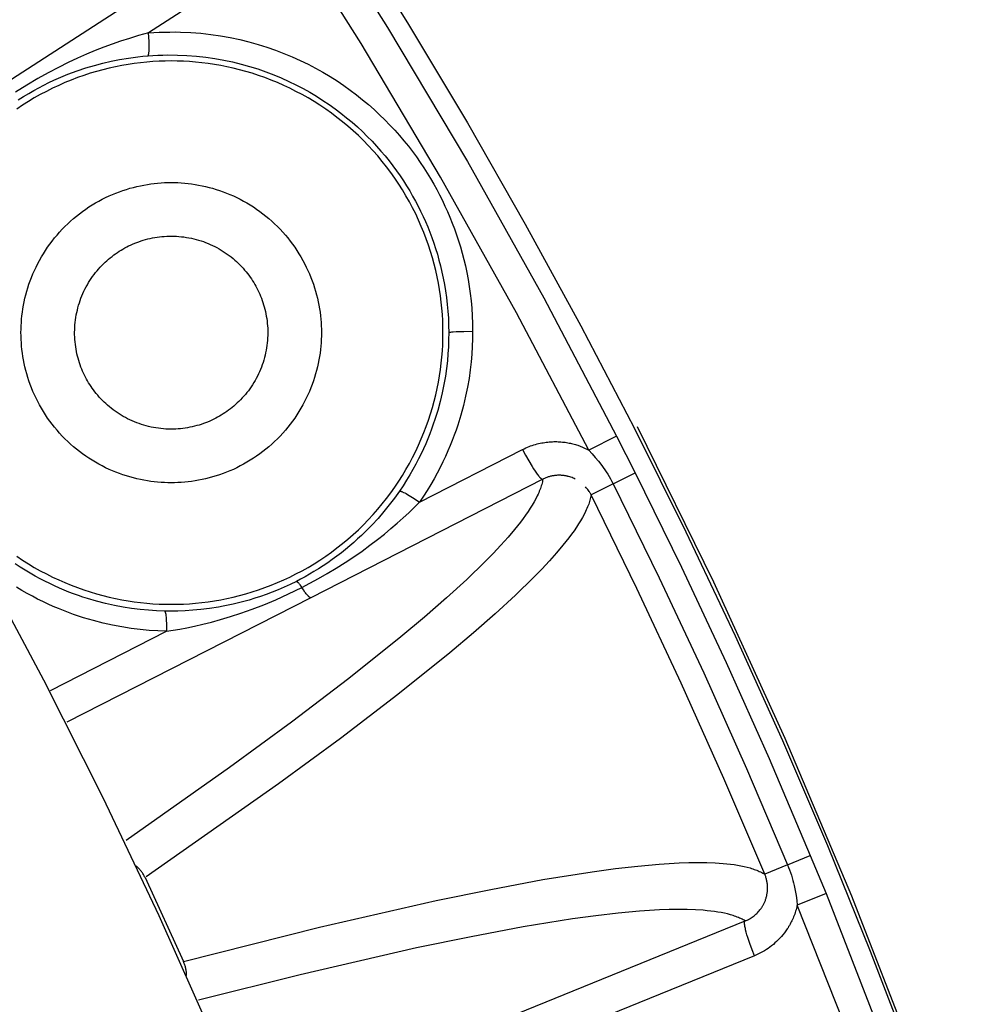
# Model space of a CAD drawing. Header units: millimetres. Extents: x -2637 to -1637, y 678 to 1678.
# Tile 342 of 348: x -1968 to -1954, y 1461 to 1475. Entities that reach past the tile are written whole.
import ezdxf

# ---------------------------------------------------------------- set-up
doc = ezdxf.new("R2010")
doc.units = ezdxf.units.MM
doc.layers.add('Make2D$B.SHOW mini', color=7, linetype='Continuous', true_color=0x000000)
doc.styles.add('Arial Standard', font='txt')
doc.dimstyles.get("Standard").update_dxf_attribs({"dimscale": 10, "dimtxt": 2.5, "dimasz": 3, "dimexe": 1, "dimexo": 0.5, "dimgap": 0.8, "dimtad": 1, "dimtoh": 1, "dimzin": 1, "dimdsep": 46, "dimtxsty": 'Arial Standard', "dimblk": 'OPEN90', "dimcen": 2.5, "dimadec": 1, "dimazin": 1, "dimtfac": 1, "dimtdec": 4, "dimtix": 1, "dimtofl": 0, "dimtmove": 1, "dimatfit": 3, "dimldrblk": 'OPEN90', "dimfxl": 1, "dimtolj": 1, "dimtzin": 1, "dimarcsym": 0})

# ---------------------------------------------------------------- blocks, each defined once
blk = doc.blocks.new('*D4')
at = {"layer": 'Defpoints', "color": 0}
for p in [(-1915.374, 1563.169), (-2152.374, 1474.352), (-1915.374, 1474.352)]:
    blk.add_point(p, dxfattribs=at)
at = {"layer": 'Make2D$B.SHOW mini', "color": 0, "lineweight": -2}
for p, q in [((-2152.374, 1476.852), (-2152.374, 1568.169)), ((-1915.374, 1476.852), (-1915.374, 1568.169)), ((-2137.374, 1563.169), (-1930.374, 1563.169))]:
    blk.add_line(p, q, dxfattribs=at)
at = {"layer": 'Make2D$B.SHOW mini', "color": 0}
for points in [[(-2137.374, 1565.669), (-2137.374, 1560.669), (-2152.374, 1563.169)], [(-1930.374, 1560.669), (-1930.374, 1565.669), (-1915.374, 1563.169)]]:
    blk.add_solid(points, dxfattribs=at)
at = {"layer": 'Make2D$B.SHOW mini', "color": 0, "insert": (-2033.874, 1574.827), "char_height": 15, "attachment_point": 5, "style": 'Arial Standard'}
blk.add_mtext('\\A1;237.00', dxfattribs=at)

msp = doc.modelspace()

# ---------------------------------------------------------------- linework, layer by layer
at = {"layer": 'Make2D$B.SHOW mini', "color": 18, "lineweight": -3, "true_color": 0x000000}
for points in [[(-1975.48, 1491.628), (-1974.298, 1490.466), (-1973.138, 1489.282), (-1972.003, 1488.075), (-1970.891, 1486.846), (-1969.805, 1485.596), (-1968.745, 1484.326), (-1967.711, 1483.037), (-1966.704, 1481.729), (-1965.724, 1480.403), (-1964.771, 1479.061), (-1963.847, 1477.702), (-1962.951, 1476.328), (-1962.084, 1474.94), (-1961.246, 1473.539), (-1960.437, 1472.125), (-1959.659, 1470.7), (-1958.91, 1469.264), (-1958.191, 1467.818), (-1957.502, 1466.364), (-1956.843, 1464.901), (-1956.214, 1463.432), (-1955.616, 1461.956), (-1955.048, 1460.475)], [(-1964.817, 1460.784), (-1965.557, 1462.448), (-1966.341, 1464.101), (-1967.169, 1465.743), (-1968.04, 1467.371), (-1968.955, 1468.983), (-1969.914, 1470.578), (-1970.915, 1472.155), (-1971.959, 1473.71), (-1973.044, 1475.244), (-1974.17, 1476.754), (-1975.336, 1478.238)], [(-1963.527, 1476.722), (-1962.362, 1474.875), (-1961.245, 1472.998), (-1960.178, 1471.092), (-1959.161, 1469.16)], [(-1959.548, 1468.963), (-1960.56, 1470.885), (-1961.621, 1472.781), (-1962.732, 1474.648), (-1963.891, 1476.485)], [(-1967.622, 1474.151), (-1964.565, 1476.131)], [(-1964.347, 1475.677), (-1965.705, 1474.798)], [(-1965.705, 1474.798), (-1965.843, 1474.761), (-1965.973, 1474.722), (-1966.096, 1474.682), (-1966.214, 1474.641), (-1966.33, 1474.598), (-1966.449, 1474.552), (-1966.57, 1474.501), (-1966.697, 1474.445), (-1966.829, 1474.383), (-1966.965, 1474.315), (-1967.107, 1474.241), (-1967.253, 1474.159), (-1967.405, 1474.069), (-1967.563, 1473.969)], [(-1965.713, 1474.478), (-1965.713, 1474.478), (-1965.713, 1474.478), (-1965.712, 1474.478), (-1965.712, 1474.478), (-1965.712, 1474.478), (-1965.712, 1474.478), (-1965.712, 1474.478), (-1965.712, 1474.478), (-1965.712, 1474.478), (-1965.712, 1474.478), (-1965.712, 1474.478), (-1965.712, 1474.478), (-1965.711, 1474.478), (-1965.711, 1474.478), (-1965.711, 1474.478), (-1965.711, 1474.478), (-1965.711, 1474.479), (-1965.711, 1474.479), (-1965.711, 1474.479), (-1965.711, 1474.479), (-1965.711, 1474.479), (-1965.71, 1474.479), (-1965.71, 1474.479), (-1965.71, 1474.48), (-1965.71, 1474.48), (-1965.71, 1474.48), (-1965.709, 1474.48), (-1965.709, 1474.481), (-1965.709, 1474.481), (-1965.709, 1474.481), (-1965.709, 1474.481), (-1965.708, 1474.482), (-1965.708, 1474.482), (-1965.708, 1474.482), (-1965.708, 1474.483), (-1965.707, 1474.484), (-1965.707, 1474.485), (-1965.707, 1474.485), (-1965.706, 1474.486), (-1965.706, 1474.487), (-1965.706, 1474.488), (-1965.705, 1474.489), (-1965.705, 1474.491), (-1965.704, 1474.494), (-1965.703, 1474.496), (-1965.703, 1474.499), (-1965.702, 1474.502), (-1965.701, 1474.505), (-1965.7, 1474.512), (-1965.699, 1474.519), (-1965.699, 1474.527), (-1965.698, 1474.536), (-1965.697, 1474.555), (-1965.696, 1474.576), (-1965.696, 1474.599), (-1965.696, 1474.624), (-1965.697, 1474.679), (-1965.7, 1474.738), (-1965.705, 1474.798)], [(-1965.705, 1474.798), (-1965.629, 1474.803), (-1965.554, 1474.807), (-1965.479, 1474.81), (-1965.405, 1474.811), (-1965.331, 1474.812), (-1965.258, 1474.81), (-1965.114, 1474.804), (-1964.972, 1474.793), (-1964.833, 1474.778), (-1964.697, 1474.758), (-1964.562, 1474.734), (-1964.43, 1474.706), (-1964.301, 1474.674), (-1964.174, 1474.638), (-1964.05, 1474.599), (-1963.929, 1474.557), (-1963.811, 1474.512), (-1963.696, 1474.464), (-1963.583, 1474.414), (-1963.474, 1474.361), (-1963.368, 1474.305), (-1963.266, 1474.248), (-1963.166, 1474.188), (-1963.069, 1474.127), (-1962.976, 1474.064), (-1962.885, 1473.999), (-1962.797, 1473.932), (-1962.712, 1473.864), (-1962.63, 1473.795), (-1962.551, 1473.725), (-1962.474, 1473.654), (-1962.4, 1473.582), (-1962.329, 1473.509), (-1962.261, 1473.436), (-1962.195, 1473.362), (-1962.133, 1473.288), (-1962.072, 1473.213), (-1962.015, 1473.138), (-1961.96, 1473.063), (-1961.907, 1472.988), (-1961.856, 1472.912), (-1961.808, 1472.837), (-1961.762, 1472.761), (-1961.718, 1472.685), (-1961.675, 1472.608), (-1961.635, 1472.532), (-1961.596, 1472.455), (-1961.56, 1472.377), (-1961.524, 1472.299), (-1961.491, 1472.22), (-1961.459, 1472.139), (-1961.428, 1472.058), (-1961.399, 1471.975), (-1961.371, 1471.891), (-1961.345, 1471.806), (-1961.32, 1471.719), (-1961.297, 1471.63), (-1961.275, 1471.539), (-1961.256, 1471.446), (-1961.238, 1471.351), (-1961.222, 1471.253), (-1961.208, 1471.153), (-1961.196, 1471.052), (-1961.186, 1470.948), (-1961.179, 1470.842), (-1961.175, 1470.734), (-1961.173, 1470.625)], [(-1967.526, 1473.861), (-1967.453, 1473.908), (-1967.38, 1473.952), (-1967.308, 1473.993), (-1967.237, 1474.032), (-1967.167, 1474.069), (-1967.098, 1474.103), (-1967.03, 1474.135), (-1966.963, 1474.165), (-1966.897, 1474.193), (-1966.831, 1474.219), (-1966.767, 1474.244), (-1966.704, 1474.267), (-1966.58, 1474.308), (-1966.461, 1474.344), (-1966.344, 1474.375), (-1966.228, 1474.402), (-1966.11, 1474.425), (-1965.986, 1474.446), (-1965.854, 1474.464), (-1965.784, 1474.471), (-1965.713, 1474.478)], [(-1965.713, 1474.478), (-1965.643, 1474.483), (-1965.574, 1474.486), (-1965.505, 1474.489), (-1965.437, 1474.49), (-1965.301, 1474.489), (-1965.167, 1474.484), (-1965.035, 1474.473), (-1964.905, 1474.459), (-1964.778, 1474.441), (-1964.652, 1474.418), (-1964.529, 1474.392), (-1964.409, 1474.363), (-1964.291, 1474.33), (-1964.176, 1474.294), (-1964.064, 1474.255), (-1963.954, 1474.213), (-1963.848, 1474.168), (-1963.744, 1474.121), (-1963.643, 1474.072), (-1963.545, 1474.021), (-1963.449, 1473.968), (-1963.357, 1473.912), (-1963.267, 1473.855), (-1963.18, 1473.797), (-1963.096, 1473.736), (-1963.014, 1473.675), (-1962.935, 1473.612), (-1962.859, 1473.548), (-1962.785, 1473.483), (-1962.714, 1473.417), (-1962.646, 1473.35), (-1962.58, 1473.283), (-1962.517, 1473.214), (-1962.456, 1473.146), (-1962.398, 1473.077), (-1962.342, 1473.008), (-1962.288, 1472.938), (-1962.237, 1472.869), (-1962.188, 1472.799), (-1962.141, 1472.729), (-1962.096, 1472.658), (-1962.053, 1472.588), (-1962.012, 1472.517), (-1961.973, 1472.447), (-1961.936, 1472.376), (-1961.9, 1472.304), (-1961.866, 1472.232), (-1961.833, 1472.159), (-1961.802, 1472.086), (-1961.772, 1472.011), (-1961.744, 1471.936), (-1961.717, 1471.859), (-1961.691, 1471.782), (-1961.666, 1471.702), (-1961.644, 1471.621), (-1961.622, 1471.539), (-1961.602, 1471.454), (-1961.584, 1471.368), (-1961.567, 1471.279), (-1961.552, 1471.189), (-1961.539, 1471.096), (-1961.528, 1471.001), (-1961.52, 1470.905), (-1961.513, 1470.807), (-1961.509, 1470.707), (-1961.507, 1470.606)], [(-1961.588, 1470.606), (-1961.589, 1470.69), (-1961.592, 1470.775), (-1961.596, 1470.861), (-1961.603, 1470.947), (-1961.612, 1471.034), (-1961.623, 1471.122), (-1961.636, 1471.209), (-1961.651, 1471.297), (-1961.669, 1471.386), (-1961.688, 1471.474), (-1961.71, 1471.563), (-1961.735, 1471.652), (-1961.761, 1471.74), (-1961.79, 1471.829), (-1961.821, 1471.917), (-1961.855, 1472.005), (-1961.891, 1472.092), (-1961.929, 1472.179), (-1961.969, 1472.266), (-1962.012, 1472.351), (-1962.058, 1472.436), (-1962.105, 1472.52), (-1962.155, 1472.603), (-1962.207, 1472.685), (-1962.262, 1472.766), (-1962.318, 1472.846), (-1962.377, 1472.924), (-1962.438, 1473.001), (-1962.501, 1473.077), (-1962.565, 1473.15), (-1962.632, 1473.223), (-1962.701, 1473.293), (-1962.771, 1473.362), (-1962.843, 1473.428), (-1962.917, 1473.493), (-1962.993, 1473.556), (-1963.07, 1473.617), (-1963.148, 1473.676), (-1963.228, 1473.732), (-1963.308, 1473.787), (-1963.39, 1473.839), (-1963.474, 1473.889), (-1963.558, 1473.936), (-1963.643, 1473.981), (-1963.728, 1474.024), (-1963.815, 1474.065), (-1963.902, 1474.103), (-1963.989, 1474.139), (-1964.077, 1474.173), (-1964.165, 1474.204), (-1964.254, 1474.233), (-1964.342, 1474.259), (-1964.431, 1474.284), (-1964.52, 1474.305), (-1964.608, 1474.325), (-1964.696, 1474.343), (-1964.784, 1474.358), (-1964.872, 1474.371), (-1964.96, 1474.382), (-1965.046, 1474.391), (-1965.133, 1474.397), (-1965.218, 1474.402), (-1965.304, 1474.405), (-1965.388, 1474.406), (-1965.472, 1474.405), (-1965.557, 1474.402), (-1965.643, 1474.397), (-1965.729, 1474.391), (-1965.816, 1474.382), (-1965.904, 1474.371), (-1965.991, 1474.358), (-1966.079, 1474.343), (-1966.168, 1474.325), (-1966.256, 1474.305), (-1966.345, 1474.284), (-1966.433, 1474.259), (-1966.522, 1474.233), (-1966.611, 1474.204), (-1966.699, 1474.173), (-1966.787, 1474.139), (-1966.874, 1474.103), (-1966.961, 1474.065), (-1967.047, 1474.024), (-1967.133, 1473.981), (-1967.218, 1473.936), (-1967.302, 1473.889), (-1967.385, 1473.839), (-1967.467, 1473.787), (-1967.548, 1473.732)], [(-1965.388, 1468.506), (-1965.434, 1468.507), (-1965.481, 1468.508), (-1965.529, 1468.511), (-1965.577, 1468.515), (-1965.625, 1468.519), (-1965.673, 1468.525), (-1965.721, 1468.533), (-1965.77, 1468.541), (-1965.819, 1468.551), (-1965.868, 1468.562), (-1965.917, 1468.574), (-1965.966, 1468.587), (-1966.015, 1468.602), (-1966.064, 1468.618), (-1966.112, 1468.635), (-1966.161, 1468.653), (-1966.209, 1468.673), (-1966.257, 1468.694), (-1966.305, 1468.717), (-1966.352, 1468.741), (-1966.399, 1468.766), (-1966.446, 1468.792), (-1966.492, 1468.82), (-1966.537, 1468.848), (-1966.582, 1468.878), (-1966.626, 1468.91), (-1966.669, 1468.942), (-1966.711, 1468.976), (-1966.753, 1469.01), (-1966.794, 1469.046), (-1966.834, 1469.083), (-1966.873, 1469.121), (-1966.911, 1469.16), (-1966.948, 1469.2), (-1966.983, 1469.241), (-1967.018, 1469.282), (-1967.052, 1469.325), (-1967.084, 1469.368), (-1967.116, 1469.412), (-1967.146, 1469.457), (-1967.174, 1469.502), (-1967.202, 1469.548), (-1967.228, 1469.595), (-1967.253, 1469.641), (-1967.277, 1469.689), (-1967.299, 1469.737), (-1967.321, 1469.785), (-1967.34, 1469.833), (-1967.359, 1469.882), (-1967.376, 1469.93), (-1967.392, 1469.979), (-1967.407, 1470.028), (-1967.42, 1470.077), (-1967.432, 1470.126), (-1967.443, 1470.175), (-1967.453, 1470.224), (-1967.461, 1470.273), (-1967.468, 1470.321), (-1967.474, 1470.369), (-1967.479, 1470.417), (-1967.483, 1470.465), (-1967.486, 1470.512), (-1967.487, 1470.559), (-1967.488, 1470.606), (-1967.487, 1470.653), (-1967.486, 1470.7), (-1967.483, 1470.747), (-1967.479, 1470.795), (-1967.474, 1470.843), (-1967.468, 1470.891), (-1967.461, 1470.939), (-1967.453, 1470.988), (-1967.443, 1471.037), (-1967.432, 1471.086), (-1967.42, 1471.135), (-1967.407, 1471.184), (-1967.392, 1471.233), (-1967.376, 1471.282), (-1967.359, 1471.33), (-1967.34, 1471.379), (-1967.321, 1471.427), (-1967.299, 1471.475), (-1967.277, 1471.523), (-1967.253, 1471.571), (-1967.228, 1471.617), (-1967.202, 1471.664), (-1967.174, 1471.71), (-1967.146, 1471.755), (-1967.116, 1471.8), (-1967.084, 1471.844), (-1967.052, 1471.887), (-1967.018, 1471.93), (-1966.983, 1471.971), (-1966.948, 1472.012), (-1966.911, 1472.052), (-1966.873, 1472.091), (-1966.834, 1472.129), (-1966.794, 1472.166), (-1966.753, 1472.202), (-1966.711, 1472.236), (-1966.669, 1472.27), (-1966.626, 1472.302), (-1966.582, 1472.334), (-1966.537, 1472.364), (-1966.492, 1472.393), (-1966.446, 1472.42), (-1966.399, 1472.446), (-1966.352, 1472.471), (-1966.305, 1472.495), (-1966.257, 1472.518), (-1966.209, 1472.539), (-1966.161, 1472.559), (-1966.112, 1472.577), (-1966.064, 1472.594), (-1966.015, 1472.61), (-1965.966, 1472.625), (-1965.917, 1472.638), (-1965.868, 1472.65), (-1965.819, 1472.661), (-1965.77, 1472.671), (-1965.721, 1472.679), (-1965.673, 1472.687), (-1965.625, 1472.693), (-1965.577, 1472.698), (-1965.529, 1472.701), (-1965.481, 1472.704), (-1965.434, 1472.705), (-1965.388, 1472.706)], [(-1965.388, 1472.706), (-1965.341, 1472.705), (-1965.294, 1472.704), (-1965.247, 1472.701), (-1965.199, 1472.698), (-1965.151, 1472.693), (-1965.103, 1472.687), (-1965.054, 1472.679), (-1965.006, 1472.671), (-1964.957, 1472.661), (-1964.908, 1472.65), (-1964.859, 1472.638), (-1964.81, 1472.625), (-1964.761, 1472.61), (-1964.712, 1472.594), (-1964.663, 1472.577), (-1964.615, 1472.559), (-1964.567, 1472.539), (-1964.518, 1472.518), (-1964.471, 1472.495), (-1964.423, 1472.471), (-1964.376, 1472.446), (-1964.33, 1472.42), (-1964.284, 1472.393), (-1964.239, 1472.364), (-1964.194, 1472.334), (-1964.15, 1472.302), (-1964.107, 1472.27), (-1964.064, 1472.236), (-1964.023, 1472.202), (-1963.982, 1472.166), (-1963.942, 1472.129), (-1963.903, 1472.091), (-1963.865, 1472.052), (-1963.828, 1472.012), (-1963.792, 1471.971), (-1963.758, 1471.93), (-1963.724, 1471.887), (-1963.691, 1471.844), (-1963.66, 1471.8), (-1963.63, 1471.755), (-1963.601, 1471.71), (-1963.574, 1471.664), (-1963.547, 1471.617), (-1963.522, 1471.571), (-1963.499, 1471.523), (-1963.476, 1471.475), (-1963.455, 1471.427), (-1963.435, 1471.379), (-1963.417, 1471.33), (-1963.4, 1471.282), (-1963.384, 1471.233), (-1963.369, 1471.184), (-1963.356, 1471.135), (-1963.343, 1471.086), (-1963.333, 1471.037), (-1963.323, 1470.988), (-1963.315, 1470.939), (-1963.307, 1470.891), (-1963.301, 1470.843), (-1963.296, 1470.795), (-1963.293, 1470.747), (-1963.29, 1470.7), (-1963.288, 1470.653), (-1963.288, 1470.606), (-1963.288, 1470.559), (-1963.29, 1470.512), (-1963.293, 1470.465), (-1963.296, 1470.417), (-1963.301, 1470.369), (-1963.307, 1470.321), (-1963.315, 1470.273), (-1963.323, 1470.224), (-1963.333, 1470.175), (-1963.343, 1470.126), (-1963.356, 1470.077), (-1963.369, 1470.028), (-1963.384, 1469.979), (-1963.4, 1469.93), (-1963.417, 1469.882), (-1963.435, 1469.833), (-1963.455, 1469.785), (-1963.476, 1469.737), (-1963.499, 1469.689), (-1963.522, 1469.641), (-1963.547, 1469.595), (-1963.574, 1469.548), (-1963.601, 1469.502), (-1963.63, 1469.457), (-1963.66, 1469.412), (-1963.691, 1469.368), (-1963.724, 1469.325), (-1963.758, 1469.282), (-1963.792, 1469.241), (-1963.828, 1469.2), (-1963.865, 1469.16), (-1963.903, 1469.121), (-1963.942, 1469.083), (-1963.982, 1469.046), (-1964.023, 1469.01), (-1964.064, 1468.976), (-1964.107, 1468.942), (-1964.15, 1468.91), (-1964.194, 1468.878), (-1964.239, 1468.848), (-1964.284, 1468.82), (-1964.33, 1468.792), (-1964.376, 1468.766), (-1964.423, 1468.741), (-1964.471, 1468.717), (-1964.518, 1468.694), (-1964.567, 1468.673), (-1964.615, 1468.653), (-1964.663, 1468.635), (-1964.712, 1468.618), (-1964.761, 1468.602), (-1964.81, 1468.587), (-1964.859, 1468.574), (-1964.908, 1468.562), (-1964.957, 1468.551), (-1965.006, 1468.541), (-1965.054, 1468.533), (-1965.103, 1468.525), (-1965.151, 1468.519), (-1965.199, 1468.515), (-1965.247, 1468.511), (-1965.294, 1468.508), (-1965.341, 1468.507), (-1965.388, 1468.506)], [(-1966.063, 1471.775), (-1966.037, 1471.79), (-1966.01, 1471.804), (-1965.983, 1471.818), (-1965.955, 1471.831), (-1965.927, 1471.844), (-1965.898, 1471.856), (-1965.869, 1471.867), (-1965.839, 1471.878), (-1965.809, 1471.889), (-1965.778, 1471.898), (-1965.747, 1471.907), (-1965.715, 1471.916), (-1965.683, 1471.923), (-1965.651, 1471.93), (-1965.618, 1471.936), (-1965.585, 1471.942), (-1965.552, 1471.946), (-1965.518, 1471.95), (-1965.484, 1471.953), (-1965.45, 1471.955), (-1965.416, 1471.956), (-1965.382, 1471.956), (-1965.348, 1471.955), (-1965.313, 1471.954), (-1965.279, 1471.952), (-1965.244, 1471.948), (-1965.209, 1471.944), (-1965.175, 1471.939), (-1965.141, 1471.933), (-1965.106, 1471.926), (-1965.072, 1471.919), (-1965.038, 1471.91), (-1965.005, 1471.901), (-1964.971, 1471.89), (-1964.938, 1471.879), (-1964.906, 1471.867), (-1964.873, 1471.854), (-1964.841, 1471.84), (-1964.81, 1471.826), (-1964.779, 1471.811), (-1964.748, 1471.795), (-1964.718, 1471.778), (-1964.688, 1471.761), (-1964.659, 1471.743), (-1964.631, 1471.724), (-1964.603, 1471.704), (-1964.576, 1471.685), (-1964.549, 1471.664), (-1964.523, 1471.643), (-1964.498, 1471.621), (-1964.473, 1471.599), (-1964.45, 1471.577), (-1964.426, 1471.554), (-1964.404, 1471.53), (-1964.382, 1471.507), (-1964.361, 1471.482), (-1964.341, 1471.458), (-1964.321, 1471.433), (-1964.302, 1471.408), (-1964.284, 1471.383), (-1964.267, 1471.358), (-1964.25, 1471.332), (-1964.234, 1471.307), (-1964.219, 1471.281), (-1964.204, 1471.255), (-1964.19, 1471.228), (-1964.176, 1471.201), (-1964.163, 1471.173), (-1964.15, 1471.145), (-1964.138, 1471.116), (-1964.126, 1471.087), (-1964.115, 1471.057), (-1964.105, 1471.027), (-1964.095, 1470.996), (-1964.086, 1470.965), (-1964.078, 1470.933), (-1964.071, 1470.901), (-1964.064, 1470.869), (-1964.058, 1470.836), (-1964.052, 1470.803), (-1964.048, 1470.77), (-1964.044, 1470.736), (-1964.041, 1470.703), (-1964.039, 1470.669), (-1964.038, 1470.634), (-1964.038, 1470.6), (-1964.038, 1470.566), (-1964.04, 1470.531), (-1964.042, 1470.497), (-1964.046, 1470.462), (-1964.05, 1470.428), (-1964.055, 1470.393), (-1964.061, 1470.359), (-1964.068, 1470.325), (-1964.075, 1470.29), (-1964.084, 1470.257), (-1964.093, 1470.223), (-1964.104, 1470.19), (-1964.115, 1470.157), (-1964.127, 1470.124), (-1964.14, 1470.091), (-1964.153, 1470.059), (-1964.168, 1470.028), (-1964.183, 1469.997), (-1964.199, 1469.966), (-1964.216, 1469.936), (-1964.233, 1469.907), (-1964.251, 1469.878), (-1964.27, 1469.849), (-1964.289, 1469.821), (-1964.309, 1469.794), (-1964.33, 1469.767), (-1964.351, 1469.741), (-1964.373, 1469.716), (-1964.395, 1469.692), (-1964.417, 1469.668), (-1964.44, 1469.645), (-1964.464, 1469.622), (-1964.487, 1469.6), (-1964.511, 1469.579), (-1964.536, 1469.559), (-1964.56, 1469.539), (-1964.585, 1469.52), (-1964.611, 1469.502), (-1964.636, 1469.485), (-1964.661, 1469.468), (-1964.687, 1469.452), (-1964.713, 1469.437)], [(-1964.713, 1469.437), (-1964.739, 1469.422), (-1964.766, 1469.408), (-1964.793, 1469.394), (-1964.821, 1469.381), (-1964.849, 1469.368), (-1964.878, 1469.356), (-1964.907, 1469.345), (-1964.937, 1469.334), (-1964.967, 1469.323), (-1964.998, 1469.314), (-1965.029, 1469.305), (-1965.061, 1469.296), (-1965.093, 1469.289), (-1965.125, 1469.282), (-1965.158, 1469.276), (-1965.191, 1469.271), (-1965.224, 1469.266), (-1965.257, 1469.262), (-1965.291, 1469.259), (-1965.325, 1469.257), (-1965.359, 1469.256), (-1965.394, 1469.256), (-1965.428, 1469.257), (-1965.463, 1469.258), (-1965.497, 1469.26), (-1965.532, 1469.264), (-1965.566, 1469.268), (-1965.601, 1469.273), (-1965.635, 1469.279), (-1965.669, 1469.286), (-1965.703, 1469.293), (-1965.737, 1469.302), (-1965.771, 1469.311), (-1965.804, 1469.322), (-1965.837, 1469.333), (-1965.87, 1469.345), (-1965.902, 1469.358), (-1965.934, 1469.372), (-1965.966, 1469.386), (-1965.997, 1469.401), (-1966.028, 1469.417), (-1966.058, 1469.434), (-1966.087, 1469.451), (-1966.116, 1469.469), (-1966.145, 1469.488), (-1966.173, 1469.508), (-1966.2, 1469.528), (-1966.226, 1469.548), (-1966.252, 1469.569), (-1966.278, 1469.591), (-1966.302, 1469.613), (-1966.326, 1469.635), (-1966.349, 1469.658), (-1966.372, 1469.682), (-1966.394, 1469.705), (-1966.415, 1469.73), (-1966.435, 1469.754), (-1966.455, 1469.779), (-1966.473, 1469.804), (-1966.492, 1469.829), (-1966.509, 1469.854), (-1966.526, 1469.88), (-1966.542, 1469.905), (-1966.557, 1469.931), (-1966.572, 1469.957), (-1966.586, 1469.984), (-1966.6, 1470.011), (-1966.613, 1470.039), (-1966.626, 1470.067), (-1966.638, 1470.096), (-1966.649, 1470.125), (-1966.66, 1470.155), (-1966.671, 1470.185), (-1966.68, 1470.216), (-1966.689, 1470.247), (-1966.698, 1470.279), (-1966.705, 1470.311), (-1966.712, 1470.343), (-1966.718, 1470.376), (-1966.723, 1470.409), (-1966.728, 1470.442), (-1966.732, 1470.476), (-1966.734, 1470.509), (-1966.736, 1470.543), (-1966.738, 1470.578), (-1966.738, 1470.612), (-1966.737, 1470.646), (-1966.736, 1470.681), (-1966.733, 1470.715), (-1966.73, 1470.75), (-1966.726, 1470.784), (-1966.721, 1470.819), (-1966.715, 1470.853), (-1966.708, 1470.887), (-1966.7, 1470.922), (-1966.692, 1470.955), (-1966.682, 1470.989), (-1966.672, 1471.022), (-1966.661, 1471.055), (-1966.649, 1471.088), (-1966.636, 1471.121), (-1966.622, 1471.153), (-1966.608, 1471.184), (-1966.593, 1471.215), (-1966.577, 1471.246), (-1966.56, 1471.276), (-1966.543, 1471.305), (-1966.524, 1471.335), (-1966.506, 1471.363), (-1966.486, 1471.391), (-1966.466, 1471.418), (-1966.446, 1471.445), (-1966.425, 1471.471), (-1966.403, 1471.496), (-1966.381, 1471.52), (-1966.359, 1471.544), (-1966.336, 1471.567), (-1966.312, 1471.59), (-1966.288, 1471.612), (-1966.264, 1471.633), (-1966.24, 1471.653), (-1966.215, 1471.673), (-1966.19, 1471.692), (-1966.165, 1471.71), (-1966.14, 1471.727), (-1966.114, 1471.744), (-1966.089, 1471.76), (-1966.063, 1471.775)], [(-1967.548, 1467.48), (-1967.467, 1467.425), (-1967.385, 1467.373), (-1967.302, 1467.323), (-1967.218, 1467.276), (-1967.133, 1467.231), (-1967.047, 1467.188), (-1966.961, 1467.147), (-1966.874, 1467.109), (-1966.787, 1467.073), (-1966.699, 1467.039), (-1966.611, 1467.008), (-1966.522, 1466.979), (-1966.433, 1466.953), (-1966.345, 1466.928), (-1966.256, 1466.907), (-1966.168, 1466.887), (-1966.079, 1466.869), (-1965.991, 1466.854), (-1965.904, 1466.841), (-1965.816, 1466.83), (-1965.729, 1466.821), (-1965.643, 1466.815), (-1965.557, 1466.81), (-1965.472, 1466.807), (-1965.388, 1466.806), (-1965.304, 1466.807), (-1965.218, 1466.81), (-1965.133, 1466.815), (-1965.046, 1466.821), (-1964.96, 1466.83), (-1964.872, 1466.841), (-1964.784, 1466.854), (-1964.696, 1466.869), (-1964.608, 1466.887), (-1964.52, 1466.907), (-1964.431, 1466.928), (-1964.342, 1466.953), (-1964.254, 1466.979), (-1964.165, 1467.008), (-1964.077, 1467.039), (-1963.989, 1467.073), (-1963.902, 1467.109), (-1963.815, 1467.147), (-1963.728, 1467.188), (-1963.643, 1467.231), (-1963.558, 1467.276), (-1963.474, 1467.323), (-1963.39, 1467.373), (-1963.308, 1467.425), (-1963.228, 1467.48), (-1963.148, 1467.536), (-1963.07, 1467.595), (-1962.993, 1467.656), (-1962.917, 1467.719), (-1962.843, 1467.784), (-1962.771, 1467.85), (-1962.701, 1467.919), (-1962.632, 1467.989), (-1962.565, 1468.062), (-1962.501, 1468.135), (-1962.438, 1468.211), (-1962.377, 1468.288), (-1962.318, 1468.366), (-1962.262, 1468.446), (-1962.207, 1468.527), (-1962.155, 1468.609), (-1962.105, 1468.692), (-1962.058, 1468.776), (-1962.012, 1468.861), (-1961.969, 1468.946), (-1961.929, 1469.033), (-1961.891, 1469.12), (-1961.855, 1469.207), (-1961.821, 1469.295), (-1961.79, 1469.383), (-1961.761, 1469.472), (-1961.735, 1469.56), (-1961.71, 1469.649), (-1961.688, 1469.738), (-1961.669, 1469.826), (-1961.651, 1469.915), (-1961.636, 1470.003), (-1961.623, 1470.09), (-1961.612, 1470.178), (-1961.603, 1470.265), (-1961.596, 1470.351), (-1961.592, 1470.437), (-1961.589, 1470.522), (-1961.588, 1470.606)], [(-1961.507, 1470.606), (-1961.509, 1470.507), (-1961.512, 1470.409), (-1961.518, 1470.311), (-1961.527, 1470.21), (-1961.539, 1470.105), (-1961.555, 1469.995), (-1961.575, 1469.88), (-1961.599, 1469.763), (-1961.627, 1469.642), (-1961.661, 1469.517), (-1961.701, 1469.389), (-1961.723, 1469.324), (-1961.747, 1469.258), (-1961.772, 1469.19), (-1961.799, 1469.122), (-1961.829, 1469.053), (-1961.86, 1468.982), (-1961.893, 1468.911), (-1961.929, 1468.839), (-1961.967, 1468.766), (-1962.008, 1468.692), (-1962.051, 1468.617), (-1962.097, 1468.542), (-1962.146, 1468.465), (-1962.197, 1468.389)], [(-1961.173, 1470.625), (-1961.174, 1470.518), (-1961.178, 1470.412), (-1961.185, 1470.306), (-1961.194, 1470.198), (-1961.207, 1470.085), (-1961.224, 1469.966), (-1961.246, 1469.843), (-1961.271, 1469.716), (-1961.302, 1469.585), (-1961.339, 1469.452), (-1961.381, 1469.314), (-1961.405, 1469.243), (-1961.431, 1469.172), (-1961.458, 1469.099), (-1961.488, 1469.026), (-1961.519, 1468.951), (-1961.553, 1468.875), (-1961.589, 1468.798), (-1961.627, 1468.721), (-1961.668, 1468.642), (-1961.712, 1468.562), (-1961.759, 1468.482), (-1961.808, 1468.4), (-1961.861, 1468.318), (-1961.916, 1468.236)], [(-1961.507, 1470.606), (-1961.507, 1470.606), (-1961.507, 1470.606), (-1961.507, 1470.606), (-1961.507, 1470.606), (-1961.507, 1470.606), (-1961.507, 1470.606), (-1961.507, 1470.606), (-1961.507, 1470.606), (-1961.507, 1470.607), (-1961.507, 1470.607), (-1961.507, 1470.607), (-1961.507, 1470.607), (-1961.507, 1470.607), (-1961.507, 1470.607), (-1961.507, 1470.607), (-1961.507, 1470.607), (-1961.507, 1470.607), (-1961.507, 1470.607), (-1961.507, 1470.607), (-1961.506, 1470.607), (-1961.506, 1470.607), (-1961.506, 1470.607), (-1961.506, 1470.608), (-1961.506, 1470.608), (-1961.506, 1470.608), (-1961.505, 1470.608), (-1961.505, 1470.608), (-1961.505, 1470.608), (-1961.504, 1470.608), (-1961.504, 1470.609), (-1961.503, 1470.609), (-1961.502, 1470.609), (-1961.502, 1470.609), (-1961.5, 1470.61), (-1961.498, 1470.61), (-1961.496, 1470.611), (-1961.494, 1470.611), (-1961.491, 1470.612), (-1961.486, 1470.613), (-1961.479, 1470.614), (-1961.464, 1470.615), (-1961.447, 1470.617), (-1961.405, 1470.62), (-1961.354, 1470.622), (-1961.297, 1470.624), (-1961.173, 1470.625)], [(-1958.873, 1469.291), (-1957.806, 1467.121), (-1956.807, 1464.932), (-1955.876, 1462.728), (-1955.013, 1460.51)], [(-1960.476, 1468.971), (-1960.453, 1468.983), (-1960.43, 1468.993), (-1960.408, 1469.003), (-1960.385, 1469.012), (-1960.362, 1469.021), (-1960.34, 1469.029), (-1960.318, 1469.036), (-1960.295, 1469.043), (-1960.273, 1469.049), (-1960.251, 1469.054), (-1960.229, 1469.059), (-1960.207, 1469.063), (-1960.186, 1469.067), (-1960.164, 1469.071), (-1960.143, 1469.074), (-1960.122, 1469.076), (-1960.101, 1469.078), (-1960.08, 1469.079), (-1960.059, 1469.08), (-1960.038, 1469.081), (-1960.018, 1469.081), (-1959.998, 1469.081), (-1959.978, 1469.08), (-1959.958, 1469.079), (-1959.939, 1469.078), (-1959.919, 1469.076), (-1959.9, 1469.074), (-1959.881, 1469.072), (-1959.862, 1469.069), (-1959.844, 1469.066), (-1959.825, 1469.062), (-1959.807, 1469.058), (-1959.789, 1469.054), (-1959.772, 1469.05), (-1959.754, 1469.045), (-1959.737, 1469.04), (-1959.72, 1469.035), (-1959.703, 1469.03), (-1959.67, 1469.018), (-1959.638, 1469.005), (-1959.607, 1468.992), (-1959.577, 1468.978), (-1959.548, 1468.963)], [(-1959.161, 1469.16), (-1959.548, 1468.963)], [(-1959.161, 1469.16), (-1958.902, 1468.646)], [(-1961.916, 1468.236), (-1960.476, 1468.971)], [(-1960.476, 1468.971), (-1960.434, 1468.892), (-1960.389, 1468.812), (-1960.343, 1468.735), (-1960.321, 1468.701), (-1960.3, 1468.669), (-1960.28, 1468.64), (-1960.271, 1468.627), (-1960.261, 1468.615), (-1960.253, 1468.605), (-1960.245, 1468.595), (-1960.237, 1468.586), (-1960.233, 1468.582), (-1960.23, 1468.579), (-1960.227, 1468.575), (-1960.223, 1468.572), (-1960.22, 1468.569), (-1960.217, 1468.567), (-1960.214, 1468.565), (-1960.213, 1468.563), (-1960.212, 1468.563), (-1960.21, 1468.562), (-1960.209, 1468.561), (-1960.208, 1468.56), (-1960.207, 1468.559), (-1960.205, 1468.559), (-1960.204, 1468.558), (-1960.203, 1468.557), (-1960.203, 1468.557), (-1960.202, 1468.557), (-1960.201, 1468.557), (-1960.201, 1468.556), (-1960.2, 1468.556), (-1960.2, 1468.556), (-1960.199, 1468.556), (-1960.199, 1468.556), (-1960.198, 1468.556), (-1960.198, 1468.556), (-1960.198, 1468.555), (-1960.197, 1468.555), (-1960.197, 1468.555), (-1960.196, 1468.555), (-1960.196, 1468.555), (-1960.195, 1468.555), (-1960.195, 1468.555), (-1960.195, 1468.555), (-1960.194, 1468.555), (-1960.194, 1468.555), (-1960.193, 1468.555), (-1960.193, 1468.555), (-1960.193, 1468.555), (-1960.192, 1468.555), (-1960.192, 1468.555), (-1960.192, 1468.556)], [(-1959.548, 1468.963), (-1959.503, 1468.913), (-1959.458, 1468.861), (-1959.414, 1468.807), (-1959.369, 1468.749), (-1959.348, 1468.719), (-1959.326, 1468.689), (-1959.306, 1468.658), (-1959.285, 1468.626), (-1959.265, 1468.593), (-1959.246, 1468.56), (-1959.228, 1468.526), (-1959.21, 1468.491)], [(-1959.21, 1468.491), (-1958.902, 1468.646)], [(-1958.902, 1468.646), (-1958.254, 1467.324), (-1957.63, 1465.992), (-1957.029, 1464.648), (-1956.452, 1463.294)], [(-1960.192, 1468.556), (-1960.195, 1468.538), (-1960.198, 1468.52), (-1960.202, 1468.502), (-1960.207, 1468.483), (-1960.213, 1468.465), (-1960.219, 1468.445), (-1960.226, 1468.426), (-1960.233, 1468.406), (-1960.241, 1468.387), (-1960.25, 1468.366), (-1960.259, 1468.346), (-1960.269, 1468.325), (-1960.29, 1468.283), (-1960.314, 1468.239), (-1960.34, 1468.195), (-1960.368, 1468.149), (-1960.399, 1468.102), (-1960.432, 1468.055), (-1960.468, 1468.006), (-1960.505, 1467.956), (-1960.587, 1467.853), (-1960.678, 1467.745), (-1960.778, 1467.634), (-1960.886, 1467.519), (-1961.001, 1467.401), (-1961.255, 1467.154), (-1961.537, 1466.896), (-1961.844, 1466.627), (-1962.175, 1466.349), (-1962.903, 1465.767), (-1963.706, 1465.156), (-1964.571, 1464.522), (-1966.017, 1463.502)], [(-1960.192, 1468.556), (-1963.435, 1466.899)], [(-1959.738, 1468.558), (-1959.753, 1468.565), (-1959.767, 1468.572), (-1959.783, 1468.578), (-1959.799, 1468.584), (-1959.815, 1468.589), (-1959.831, 1468.594), (-1959.84, 1468.596), (-1959.848, 1468.598), (-1959.857, 1468.6), (-1959.866, 1468.602), (-1959.875, 1468.604), (-1959.884, 1468.605), (-1959.893, 1468.606), (-1959.902, 1468.608), (-1959.911, 1468.609), (-1959.921, 1468.61), (-1959.93, 1468.61), (-1959.94, 1468.611), (-1959.95, 1468.611), (-1959.959, 1468.611), (-1959.969, 1468.611), (-1959.979, 1468.611), (-1959.989, 1468.611), (-1959.999, 1468.61), (-1960.009, 1468.609), (-1960.02, 1468.608), (-1960.03, 1468.607), (-1960.04, 1468.605), (-1960.051, 1468.603), (-1960.061, 1468.601), (-1960.072, 1468.599), (-1960.083, 1468.597), (-1960.093, 1468.594), (-1960.104, 1468.591), (-1960.115, 1468.587), (-1960.126, 1468.584), (-1960.137, 1468.58), (-1960.148, 1468.576), (-1960.159, 1468.571), (-1960.17, 1468.566), (-1960.181, 1468.561), (-1960.192, 1468.556)], [(-1962.197, 1468.389), (-1962.267, 1468.292), (-1962.339, 1468.196), (-1962.415, 1468.102), (-1962.496, 1468.008), (-1962.584, 1467.913), (-1962.679, 1467.816), (-1962.729, 1467.768), (-1962.781, 1467.72), (-1962.835, 1467.671), (-1962.891, 1467.623), (-1962.949, 1467.574), (-1963.009, 1467.526), (-1963.071, 1467.479), (-1963.135, 1467.432), (-1963.199, 1467.387), (-1963.264, 1467.344), (-1963.328, 1467.302), (-1963.392, 1467.263), (-1963.455, 1467.226), (-1963.517, 1467.191), (-1963.578, 1467.158), (-1963.638, 1467.127)], [(-1962.197, 1468.389), (-1962.197, 1468.389), (-1962.197, 1468.389), (-1962.197, 1468.389), (-1962.197, 1468.389), (-1962.197, 1468.389), (-1962.197, 1468.389), (-1962.197, 1468.389), (-1962.197, 1468.389), (-1962.197, 1468.389), (-1962.196, 1468.389), (-1962.196, 1468.39), (-1962.196, 1468.39), (-1962.196, 1468.39), (-1962.196, 1468.39), (-1962.196, 1468.39), (-1962.196, 1468.39), (-1962.196, 1468.39), (-1962.196, 1468.39), (-1962.195, 1468.39), (-1962.195, 1468.39), (-1962.195, 1468.39), (-1962.195, 1468.39), (-1962.195, 1468.39), (-1962.194, 1468.39), (-1962.194, 1468.39), (-1962.194, 1468.39), (-1962.193, 1468.39), (-1962.193, 1468.39), (-1962.193, 1468.391), (-1962.192, 1468.391), (-1962.192, 1468.391), (-1962.192, 1468.391), (-1962.191, 1468.391), (-1962.191, 1468.391), (-1962.19, 1468.391), (-1962.189, 1468.39), (-1962.188, 1468.39), (-1962.188, 1468.39), (-1962.187, 1468.39), (-1962.186, 1468.39), (-1962.185, 1468.39), (-1962.184, 1468.39), (-1962.181, 1468.389), (-1962.179, 1468.388), (-1962.176, 1468.388), (-1962.174, 1468.387), (-1962.171, 1468.386), (-1962.168, 1468.385), (-1962.162, 1468.382), (-1962.155, 1468.379), (-1962.147, 1468.376), (-1962.139, 1468.372), (-1962.122, 1468.364), (-1962.104, 1468.354), (-1962.084, 1468.343), (-1962.062, 1468.33), (-1962.015, 1468.302), (-1961.965, 1468.269), (-1961.916, 1468.236)], [(-1959.518, 1468.337), (-1959.522, 1468.345), (-1959.527, 1468.354), (-1959.531, 1468.362), (-1959.536, 1468.37), (-1959.541, 1468.377), (-1959.545, 1468.385), (-1959.555, 1468.399), (-1959.565, 1468.413), (-1959.575, 1468.425), (-1959.584, 1468.437), (-1959.595, 1468.449)], [(-1959.21, 1468.491), (-1959.518, 1468.337)], [(-1959.21, 1468.491), (-1958.565, 1467.175), (-1957.943, 1465.848), (-1957.345, 1464.51), (-1956.77, 1463.162)], [(-1959.518, 1468.337), (-1959.521, 1468.319), (-1959.524, 1468.301), (-1959.528, 1468.283), (-1959.533, 1468.265), (-1959.539, 1468.246), (-1959.545, 1468.227), (-1959.551, 1468.207), (-1959.558, 1468.188), (-1959.566, 1468.168), (-1959.575, 1468.147), (-1959.584, 1468.127), (-1959.593, 1468.106), (-1959.614, 1468.064), (-1959.638, 1468.02), (-1959.664, 1467.975), (-1959.692, 1467.93), (-1959.723, 1467.883), (-1959.755, 1467.835), (-1959.791, 1467.786), (-1959.828, 1467.736), (-1959.91, 1467.633), (-1960, 1467.525), (-1960.099, 1467.414), (-1960.207, 1467.299), (-1960.322, 1467.18), (-1960.575, 1466.933), (-1960.857, 1466.674), (-1961.163, 1466.405), (-1961.494, 1466.126), (-1962.221, 1465.543), (-1963.023, 1464.93), (-1963.888, 1464.295), (-1965.74, 1462.993)], [(-1963.562, 1467.041), (-1963.449, 1467.1), (-1963.33, 1467.165), (-1963.207, 1467.236), (-1963.081, 1467.311), (-1962.957, 1467.39), (-1962.836, 1467.471), (-1962.72, 1467.551), (-1962.609, 1467.632), (-1962.505, 1467.711), (-1962.407, 1467.789), (-1962.315, 1467.866), (-1962.228, 1467.941), (-1962.146, 1468.014), (-1962.067, 1468.087), (-1961.99, 1468.161), (-1961.916, 1468.236)], [(-1957.088, 1463.03), (-1957.66, 1464.372), (-1958.256, 1465.705), (-1958.876, 1467.026), (-1959.518, 1468.337)], [(-1965.481, 1466.711), (-1965.593, 1466.715), (-1965.707, 1466.722), (-1965.823, 1466.733), (-1965.941, 1466.748), (-1966.06, 1466.767), (-1966.181, 1466.79), (-1966.305, 1466.817), (-1966.43, 1466.849), (-1966.557, 1466.887), (-1966.621, 1466.907), (-1966.686, 1466.93), (-1966.752, 1466.953), (-1966.818, 1466.978), (-1966.884, 1467.005), (-1966.951, 1467.033), (-1967.018, 1467.063), (-1967.086, 1467.095), (-1967.154, 1467.129), (-1967.222, 1467.164), (-1967.291, 1467.202), (-1967.36, 1467.241), (-1967.43, 1467.282), (-1967.499, 1467.326), (-1967.569, 1467.372)], [(-1963.638, 1467.127), (-1963.724, 1467.084), (-1963.809, 1467.045), (-1963.894, 1467.009), (-1963.977, 1466.975), (-1964.059, 1466.944), (-1964.14, 1466.916), (-1964.219, 1466.89), (-1964.297, 1466.866), (-1964.373, 1466.845), (-1964.448, 1466.826), (-1964.521, 1466.808), (-1964.591, 1466.793), (-1964.66, 1466.779), (-1964.726, 1466.767), (-1964.854, 1466.747), (-1964.974, 1466.733), (-1965.087, 1466.722), (-1965.193, 1466.715), (-1965.294, 1466.711), (-1965.39, 1466.71), (-1965.481, 1466.711)], [(-1963.638, 1467.127), (-1963.638, 1467.127), (-1963.638, 1467.127), (-1963.638, 1467.127), (-1963.638, 1467.127), (-1963.638, 1467.127), (-1963.637, 1467.127), (-1963.637, 1467.127), (-1963.637, 1467.127), (-1963.637, 1467.127), (-1963.637, 1467.127), (-1963.637, 1467.127), (-1963.637, 1467.127), (-1963.636, 1467.127), (-1963.636, 1467.127), (-1963.636, 1467.127), (-1963.636, 1467.127), (-1963.636, 1467.127), (-1963.636, 1467.127), (-1963.636, 1467.127), (-1963.635, 1467.127), (-1963.635, 1467.127), (-1963.635, 1467.127), (-1963.635, 1467.127), (-1963.635, 1467.127), (-1963.634, 1467.127), (-1963.634, 1467.126), (-1963.634, 1467.126), (-1963.633, 1467.126), (-1963.633, 1467.126), (-1963.632, 1467.126), (-1963.632, 1467.126), (-1963.632, 1467.126), (-1963.631, 1467.125), (-1963.631, 1467.125), (-1963.631, 1467.125), (-1963.63, 1467.125), (-1963.629, 1467.124), (-1963.628, 1467.124), (-1963.627, 1467.123), (-1963.626, 1467.122), (-1963.625, 1467.122), (-1963.625, 1467.121), (-1963.624, 1467.12), (-1963.622, 1467.118), (-1963.619, 1467.116), (-1963.617, 1467.114), (-1963.615, 1467.112), (-1963.613, 1467.109), (-1963.61, 1467.107), (-1963.605, 1467.101), (-1963.6, 1467.094), (-1963.594, 1467.087), (-1963.588, 1467.079), (-1963.576, 1467.061), (-1963.562, 1467.041)], [(-1965.453, 1466.429), (-1965.574, 1466.433), (-1965.697, 1466.441), (-1965.822, 1466.453), (-1965.949, 1466.469), (-1966.077, 1466.489), (-1966.208, 1466.514), (-1966.34, 1466.544), (-1966.475, 1466.579), (-1966.612, 1466.619), (-1966.682, 1466.641), (-1966.752, 1466.665), (-1966.822, 1466.691), (-1966.893, 1466.718), (-1966.965, 1466.746), (-1967.037, 1466.777), (-1967.109, 1466.809), (-1967.182, 1466.844), (-1967.255, 1466.88), (-1967.329, 1466.918), (-1967.403, 1466.958), (-1967.477, 1467.001), (-1967.552, 1467.046)], [(-1965.453, 1466.429), (-1965.268, 1466.46), (-1965.167, 1466.479), (-1965.061, 1466.501), (-1964.947, 1466.528), (-1964.826, 1466.558), (-1964.697, 1466.593), (-1964.56, 1466.635), (-1964.413, 1466.682), (-1964.257, 1466.737), (-1964.094, 1466.8), (-1963.923, 1466.871), (-1963.746, 1466.951), (-1963.562, 1467.041)], [(-1963.435, 1466.899), (-1963.435, 1466.899), (-1963.435, 1466.899), (-1963.435, 1466.899), (-1963.435, 1466.899), (-1963.436, 1466.899), (-1963.436, 1466.899), (-1963.436, 1466.899), (-1963.436, 1466.899), (-1963.437, 1466.899), (-1963.437, 1466.899), (-1963.437, 1466.899), (-1963.437, 1466.899), (-1963.438, 1466.899), (-1963.438, 1466.899), (-1963.438, 1466.899), (-1963.438, 1466.899), (-1963.439, 1466.899), (-1963.439, 1466.899), (-1963.439, 1466.899), (-1963.439, 1466.899), (-1963.44, 1466.899), (-1963.44, 1466.899), (-1963.441, 1466.899), (-1963.441, 1466.899), (-1963.442, 1466.899), (-1963.443, 1466.899), (-1963.443, 1466.9), (-1963.444, 1466.9), (-1963.444, 1466.9), (-1963.445, 1466.9), (-1963.446, 1466.901), (-1963.446, 1466.901), (-1963.447, 1466.901), (-1963.448, 1466.901), (-1963.449, 1466.902), (-1963.45, 1466.903), (-1963.452, 1466.904), (-1963.453, 1466.905), (-1963.455, 1466.906), (-1963.456, 1466.907), (-1963.458, 1466.908), (-1963.459, 1466.91), (-1963.463, 1466.912), (-1963.466, 1466.916), (-1963.47, 1466.919), (-1963.474, 1466.923), (-1963.478, 1466.927), (-1963.482, 1466.932), (-1963.491, 1466.942), (-1963.5, 1466.953), (-1963.509, 1466.965), (-1963.519, 1466.978), (-1963.54, 1467.008), (-1963.562, 1467.041)], [(-1963.435, 1466.899), (-1966.846, 1465.156)], [(-1965.481, 1466.711), (-1965.48, 1466.711), (-1965.48, 1466.711), (-1965.48, 1466.711), (-1965.48, 1466.711), (-1965.48, 1466.711), (-1965.48, 1466.711), (-1965.479, 1466.71), (-1965.479, 1466.71), (-1965.479, 1466.71), (-1965.479, 1466.71), (-1965.479, 1466.71), (-1965.478, 1466.71), (-1965.478, 1466.71), (-1965.478, 1466.71), (-1965.478, 1466.709), (-1965.478, 1466.709), (-1965.478, 1466.709), (-1965.477, 1466.709), (-1965.477, 1466.709), (-1965.477, 1466.708), (-1965.477, 1466.708), (-1965.477, 1466.708), (-1965.476, 1466.708), (-1965.476, 1466.707), (-1965.476, 1466.707), (-1965.475, 1466.706), (-1965.475, 1466.706), (-1965.475, 1466.705), (-1965.474, 1466.704), (-1965.474, 1466.704), (-1965.474, 1466.703), (-1965.473, 1466.702), (-1965.473, 1466.701), (-1965.473, 1466.7), (-1965.472, 1466.699), (-1965.471, 1466.696), (-1965.47, 1466.694), (-1965.47, 1466.692), (-1965.469, 1466.689), (-1965.468, 1466.684), (-1965.466, 1466.678), (-1965.465, 1466.671), (-1965.464, 1466.663), (-1965.461, 1466.646), (-1965.459, 1466.627), (-1965.457, 1466.606), (-1965.456, 1466.583), (-1965.454, 1466.533), (-1965.453, 1466.481), (-1965.453, 1466.429)], [(-1967.073, 1465.601), (-1965.453, 1466.429)], [(-1956.77, 1463.162), (-1956.452, 1463.294)], [(-1956.452, 1463.294), (-1956.232, 1462.762)], [(-1965.753, 1462.983), (-1965.759, 1462.995), (-1965.765, 1463.006), (-1965.771, 1463.018), (-1965.777, 1463.028), (-1965.784, 1463.039), (-1965.79, 1463.05), (-1965.797, 1463.06), (-1965.804, 1463.07), (-1965.812, 1463.079), (-1965.82, 1463.089), (-1965.828, 1463.098), (-1965.836, 1463.107), (-1965.844, 1463.116), (-1965.853, 1463.125), (-1965.862, 1463.134), (-1965.871, 1463.142), (-1965.876, 1463.147)], [(-1965.215, 1461.808), (-1963.313, 1462.289), (-1961.683, 1462.662), (-1960.921, 1462.819), (-1960.19, 1462.955), (-1959.501, 1463.065), (-1959.174, 1463.109), (-1958.862, 1463.145), (-1958.564, 1463.172), (-1958.284, 1463.189), (-1958.151, 1463.193), (-1958.023, 1463.195), (-1957.9, 1463.194), (-1957.783, 1463.19), (-1957.672, 1463.182), (-1957.618, 1463.177), (-1957.567, 1463.171), (-1957.517, 1463.165), (-1957.469, 1463.157), (-1957.422, 1463.149), (-1957.377, 1463.139), (-1957.334, 1463.129), (-1957.293, 1463.118), (-1957.273, 1463.112), (-1957.254, 1463.106), (-1957.235, 1463.099), (-1957.217, 1463.093), (-1957.199, 1463.086), (-1957.182, 1463.078), (-1957.165, 1463.071), (-1957.148, 1463.063), (-1957.132, 1463.055), (-1957.117, 1463.047), (-1957.102, 1463.039), (-1957.088, 1463.03)], [(-1956.77, 1463.162), (-1957.088, 1463.03)], [(-1956.77, 1463.162), (-1956.755, 1463.126), (-1956.742, 1463.09), (-1956.729, 1463.053), (-1956.717, 1463.017), (-1956.706, 1462.981), (-1956.697, 1462.945), (-1956.687, 1462.909), (-1956.679, 1462.873), (-1956.664, 1462.802), (-1956.652, 1462.732), (-1956.642, 1462.664), (-1956.634, 1462.598)], [(-1957.363, 1462.377), (-1957.347, 1462.383), (-1957.333, 1462.39), (-1957.318, 1462.398), (-1957.304, 1462.405), (-1957.29, 1462.413), (-1957.277, 1462.422), (-1957.264, 1462.431), (-1957.251, 1462.44), (-1957.238, 1462.449), (-1957.226, 1462.459), (-1957.214, 1462.47), (-1957.202, 1462.481), (-1957.191, 1462.493), (-1957.179, 1462.505), (-1957.168, 1462.517), (-1957.157, 1462.531), (-1957.152, 1462.538), (-1957.146, 1462.545), (-1957.141, 1462.552), (-1957.136, 1462.559), (-1957.131, 1462.567), (-1957.126, 1462.575), (-1957.121, 1462.583), (-1957.116, 1462.591), (-1957.111, 1462.6), (-1957.107, 1462.608), (-1957.102, 1462.617), (-1957.098, 1462.626), (-1957.093, 1462.636), (-1957.089, 1462.645), (-1957.085, 1462.655), (-1957.081, 1462.665), (-1957.078, 1462.675), (-1957.074, 1462.685), (-1957.071, 1462.696), (-1957.068, 1462.707), (-1957.065, 1462.717), (-1957.062, 1462.728), (-1957.06, 1462.74), (-1957.058, 1462.751), (-1957.056, 1462.762), (-1957.054, 1462.774), (-1957.053, 1462.785), (-1957.052, 1462.797), (-1957.051, 1462.809), (-1957.05, 1462.821), (-1957.05, 1462.833), (-1957.05, 1462.844), (-1957.05, 1462.856), (-1957.051, 1462.868), (-1957.052, 1462.88), (-1957.053, 1462.892), (-1957.054, 1462.904), (-1957.056, 1462.916), (-1957.058, 1462.928), (-1957.06, 1462.939), (-1957.063, 1462.951), (-1957.066, 1462.963), (-1957.069, 1462.974), (-1957.072, 1462.985), (-1957.076, 1462.997), (-1957.08, 1463.008), (-1957.084, 1463.019), (-1957.088, 1463.03)], [(-1965.753, 1462.983), (-1965.215, 1461.808)], [(-1956.232, 1462.762), (-1956.634, 1462.598)], [(-1956.232, 1462.762), (-1955.259, 1460.264)], [(-1956.634, 1462.598), (-1956.639, 1462.576), (-1956.645, 1462.555), (-1956.651, 1462.534), (-1956.657, 1462.514), (-1956.663, 1462.494), (-1956.67, 1462.474), (-1956.678, 1462.455), (-1956.685, 1462.436), (-1956.693, 1462.417), (-1956.701, 1462.399), (-1956.71, 1462.381), (-1956.718, 1462.364), (-1956.727, 1462.347), (-1956.736, 1462.33), (-1956.745, 1462.314), (-1956.755, 1462.298), (-1956.764, 1462.283), (-1956.774, 1462.268), (-1956.784, 1462.253), (-1956.794, 1462.238), (-1956.814, 1462.211), (-1956.835, 1462.184), (-1956.856, 1462.159), (-1956.878, 1462.135), (-1956.9, 1462.112), (-1956.923, 1462.09), (-1956.946, 1462.069), (-1956.969, 1462.049), (-1956.993, 1462.03), (-1957.017, 1462.011), (-1957.042, 1461.994), (-1957.067, 1461.977), (-1957.093, 1461.961), (-1957.12, 1461.945), (-1957.147, 1461.93), (-1957.175, 1461.916), (-1957.204, 1461.903), (-1957.234, 1461.89)], [(-1955.368, 1459.294), (-1955.983, 1460.953), (-1956.634, 1462.598)], [(-1957.363, 1462.377), (-1957.377, 1462.386), (-1957.392, 1462.394), (-1957.407, 1462.402), (-1957.423, 1462.41), (-1957.44, 1462.418), (-1957.457, 1462.425), (-1957.474, 1462.432), (-1957.492, 1462.439), (-1957.51, 1462.445), (-1957.529, 1462.452), (-1957.549, 1462.458), (-1957.569, 1462.464), (-1957.61, 1462.475), (-1957.653, 1462.485), (-1957.698, 1462.494), (-1957.744, 1462.502), (-1957.793, 1462.509), (-1957.843, 1462.516), (-1957.894, 1462.521), (-1957.948, 1462.526), (-1958.059, 1462.533), (-1958.176, 1462.537), (-1958.299, 1462.538), (-1958.427, 1462.536), (-1958.56, 1462.531), (-1958.84, 1462.513), (-1959.138, 1462.486), (-1959.45, 1462.449), (-1959.776, 1462.405), (-1960.465, 1462.293), (-1961.195, 1462.157), (-1961.956, 1461.999), (-1963.586, 1461.624), (-1965.006, 1461.267)], [(-1964.281, 1459.562), (-1957.363, 1462.377)], [(-1957.234, 1461.89), (-1957.267, 1461.974), (-1957.298, 1462.06), (-1957.326, 1462.144), (-1957.338, 1462.184), (-1957.348, 1462.221), (-1957.357, 1462.255), (-1957.36, 1462.27), (-1957.363, 1462.285), (-1957.366, 1462.299), (-1957.368, 1462.311), (-1957.369, 1462.322), (-1957.37, 1462.328), (-1957.37, 1462.333), (-1957.371, 1462.338), (-1957.371, 1462.342), (-1957.371, 1462.346), (-1957.371, 1462.35), (-1957.371, 1462.354), (-1957.371, 1462.356), (-1957.371, 1462.357), (-1957.37, 1462.359), (-1957.37, 1462.36), (-1957.37, 1462.362), (-1957.37, 1462.363), (-1957.37, 1462.365), (-1957.369, 1462.366), (-1957.369, 1462.367), (-1957.369, 1462.368), (-1957.369, 1462.368), (-1957.368, 1462.369), (-1957.368, 1462.369), (-1957.368, 1462.37), (-1957.368, 1462.37), (-1957.368, 1462.371), (-1957.367, 1462.371), (-1957.367, 1462.372), (-1957.367, 1462.372), (-1957.367, 1462.373), (-1957.367, 1462.373), (-1957.366, 1462.373), (-1957.366, 1462.374), (-1957.366, 1462.374), (-1957.366, 1462.374), (-1957.365, 1462.375), (-1957.365, 1462.375), (-1957.365, 1462.375), (-1957.365, 1462.376), (-1957.364, 1462.376), (-1957.364, 1462.376), (-1957.364, 1462.376), (-1957.363, 1462.377), (-1957.363, 1462.377), (-1957.363, 1462.377)], [(-1957.234, 1461.89), (-1964.102, 1459.095)], [(-1965.172, 1461.616), (-1965.172, 1461.629), (-1965.173, 1461.641), (-1965.174, 1461.653), (-1965.175, 1461.665), (-1965.177, 1461.677), (-1965.179, 1461.689), (-1965.181, 1461.701), (-1965.183, 1461.713), (-1965.186, 1461.725), (-1965.189, 1461.737), (-1965.193, 1461.749), (-1965.197, 1461.761), (-1965.201, 1461.773), (-1965.205, 1461.784), (-1965.21, 1461.796), (-1965.215, 1461.808)]]:
    msp.add_lwpolyline(points, dxfattribs=at)

# ---------------------------------------------------------------- dimensions: what is measured, and where the dimension line sits
at = {"layer": 'Make2D$B.SHOW mini', "color": 5, "true_color": 0x0000ff}
dim = msp.add_linear_dim(base=(-1915.374, 1563.169), p1=(-2152.374, 1474.352), p2=(-1915.374, 1474.352), dimstyle='Standard', override={"dimscale": 5, "dimtxt": 3, "dimasz": 3, "dimexe": 1, "dimexo": 0.5, "dimgap": 0.8, "dimtad": 1, "dimtih": 0, "dimtoh": 0, "dimdec": 2, "dimzin": 1, "dimtxsty": 'Arial Standard', "dimsah": 0, "dimcen": 2.5, "dimadec": 1, "dimazin": 1, "dimtix": 0, "dimtmove": 0, "dimtzin": 1}, dxfattribs=at)
dim.commit()
dim.dimension.update_dxf_attribs({"geometry": '*D4', "text_midpoint": (-2033.874, 1574.827)})

doc.saveas('drawing.dxf')
